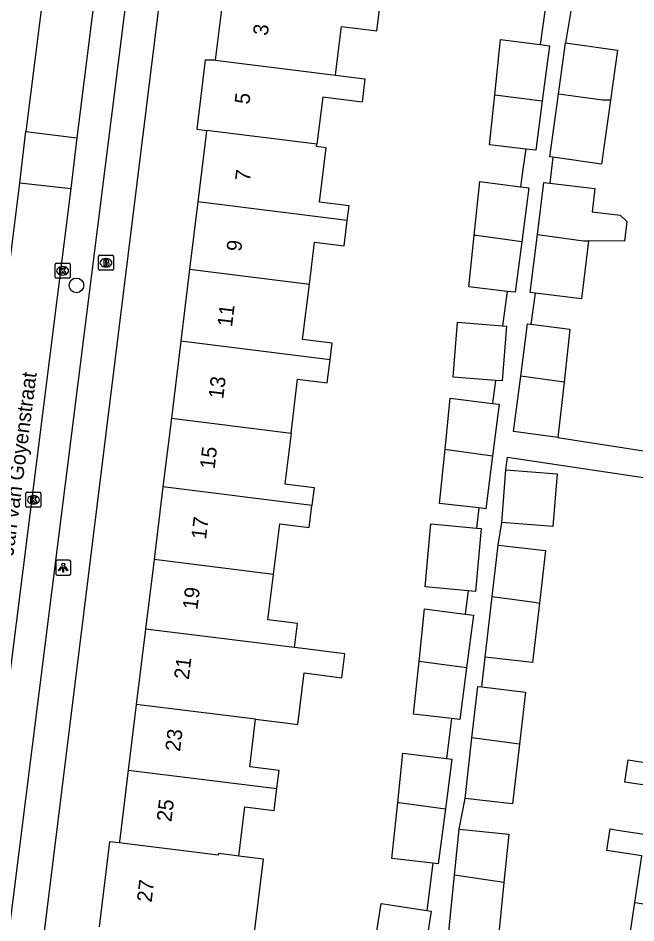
# Model space of a CAD drawing. Extents: x 162172 to 163187, y 382874 to 383684.
# Drawn here: x 162849.7 to 162890.9, y 383178 to 383238.4 of the extents above; entities that cross this region are included whole.
import ezdxf

# ---------------------------------------------------------------- set-up
doc = ezdxf.new("R2010")
doc.units = 0
for name, color, linetype in [('IMGEO_Boom', 7, 'Continuous'), ('IMGEO_Brandkraan', 7, 'Continuous'), ('IMGEO_Kolk', 7, 'Continuous'), ('IMGEO_Lichtpunt', 7, 'Continuous'), ('IMGEO_Openbare_ruimte_label', 7, 'Continuous'), ('IMGEO_Pand', 7, 'Continuous'), ('IMGEO_Pand_nummerreeks', 7, 'Continuous'), ('IMGEO_Rijbaan_lokaal_open', 7, 'Continuous'), ('IMGEO_Voetpad_open', 7, 'Continuous')]:
    doc.layers.add(name, color=color, linetype=linetype)

msp = doc.modelspace()

# ---------------------------------------------------------------- linework, layer by layer
at = {"layer": 'IMGEO_Boom'}
msp.add_circle((162853.57, 383220.576), 0.489, dxfattribs=at)
at = {"layer": 'IMGEO_Brandkraan'}
for p, q in [((162855.041, 383221.656), (162855.041, 383222.508)), ((162855.116, 383222.582), (162855.968, 383222.582)), ((162855.529, 383222.362), (162855.554, 383222.362)), ((162856.042, 383222.508), (162856.042, 383221.656)), ((162855.968, 383221.582), (162855.116, 383221.582)), ((162855.552, 383221.802), (162855.527, 383221.802))]:
    msp.add_line(p, q, dxfattribs=at)
for points in [[(162855.041, 383221.656), (162855.041, 383222.508)], [(162855.116, 383222.582), (162855.968, 383222.582)], [(162855.389, 383222.282), (162855.389, 383221.882), (162855.602, 383221.882)], [(162855.62, 383222.282), (162855.389, 383222.282)], [(162855.568, 383222.201), (162855.514, 383222.201), (162855.514, 383222.125)], [(162856.042, 383222.508), (162856.042, 383221.656)], [(162855.968, 383221.582), (162855.116, 383221.582)], [(162855.514, 383222.125), (162855.567, 383222.125)], [(162855.576, 383222.049), (162855.514, 383222.049), (162855.514, 383221.968)], [(162855.514, 383221.968), (162855.576, 383221.968)]]:
    msp.add_lwpolyline(points, dxfattribs=at)
for centre, radius, start, end in [((162855.118, 383222.506), 0.0765, 91.55205, 178.44795), ((162855.118, 383222.506), 0.0765, 91.55205, 178.44795), ((162855.569, 383222.163), 0.0379, 267.82845, 90.93552), ((162855.624, 383222.137), 0.145, 59.4692, 91.53667), ((162855.649, 383222.184), 0.0922, 285.51372, 58.15012), ((162855.966, 383222.506), 0.0765, 1.55205, 88.44795), ((162855.966, 383222.506), 0.0765, 1.55205, 88.44795), ((162855.118, 383221.658), 0.0765, 181.55205, 268.44795), ((162855.118, 383221.658), 0.0765, 181.55205, 268.44795), ((162855.577, 383222.008), 0.0404, 269.87594, 90.50774), ((162855.608, 383222.133), 0.251, 268.66757, 293.53466), ((162855.654, 383221.992), 0.105, 301.31148, 78.98903), ((162855.966, 383221.658), 0.0765, 271.55205, 358.44795), ((162855.966, 383221.658), 0.0765, 271.55205, 358.44795)]:
    msp.add_arc(centre, radius, start, end, dxfattribs=at)
for centre, major_axis, ratio, start_param, end_param in [((162855.528, 383222.082), (-0.387, 0.002), 0.722429, 4.712389, 7.853982), ((162855.553, 383222.082), (-0.39, 0.002), 0.717154, 1.570796, 4.712389)]:
    msp.add_ellipse(centre, major_axis=major_axis, ratio=ratio, start_param=start_param, end_param=end_param, dxfattribs=at)
at = {"layer": 'IMGEO_Kolk'}
for p, q in [((162852.146, 383221.121), (162852.146, 383221.973)), ((162852.221, 383222.047), (162853.073, 383222.047)), ((162852.634, 383221.827), (162852.659, 383221.827)), ((162853.147, 383221.973), (162853.147, 383221.121)), ((162853.073, 383221.047), (162852.221, 383221.047)), ((162852.657, 383221.267), (162852.632, 383221.267)), ((162850.201, 383205.846), (162850.201, 383206.698)), ((162850.276, 383206.772), (162851.128, 383206.772)), ((162850.689, 383206.552), (162850.714, 383206.552)), ((162851.202, 383206.698), (162851.202, 383205.846)), ((162850.712, 383205.992), (162850.687, 383205.992)), ((162851.128, 383205.772), (162850.276, 383205.772))]:
    msp.add_line(p, q, dxfattribs=at)
for points in [[(162852.146, 383221.121), (162852.146, 383221.973)], [(162852.221, 383222.047), (162853.073, 383222.047)], [(162852.467, 383221.747), (162852.59, 383221.747), (162852.59, 383221.596), (162852.72, 383221.747), (162852.884, 383221.747), (162852.738, 383221.596), (162852.891, 383221.347), (162852.739, 383221.347), (162852.654, 383221.511), (162852.59, 383221.444), (162852.59, 383221.347), (162852.467, 383221.347), (162852.467, 383221.747)], [(162853.147, 383221.973), (162853.147, 383221.121)], [(162853.073, 383221.047), (162852.221, 383221.047)], [(162850.201, 383205.846), (162850.201, 383206.698)], [(162850.276, 383206.772), (162851.128, 383206.772)], [(162850.522, 383206.472), (162850.645, 383206.472), (162850.645, 383206.321), (162850.775, 383206.472), (162850.939, 383206.472), (162850.793, 383206.321), (162850.946, 383206.072), (162850.794, 383206.072), (162850.709, 383206.236), (162850.645, 383206.169), (162850.645, 383206.072), (162850.522, 383206.072), (162850.522, 383206.472)], [(162851.202, 383206.698), (162851.202, 383205.846)], [(162851.128, 383205.772), (162850.276, 383205.772)]]:
    msp.add_lwpolyline(points, dxfattribs=at)
for centre, start, end in [((162852.223, 383221.971), 91.55205, 178.44795), ((162852.223, 383221.971), 91.55205, 178.44795), ((162853.071, 383221.971), 1.55205, 88.44795), ((162853.071, 383221.971), 1.55205, 88.44795), ((162852.223, 383221.123), 181.55205, 268.44795), ((162852.223, 383221.123), 181.55205, 268.44795), ((162853.071, 383221.123), 271.55205, 358.44795), ((162853.071, 383221.123), 271.55205, 358.44795), ((162850.278, 383206.696), 91.55205, 178.44795), ((162850.278, 383206.696), 91.55205, 178.44795), ((162851.126, 383206.696), 1.55205, 88.44795), ((162851.126, 383206.696), 1.55205, 88.44795), ((162850.278, 383205.848), 181.55205, 268.44795), ((162850.278, 383205.848), 181.55205, 268.44795), ((162851.126, 383205.848), 271.55205, 358.44795), ((162851.126, 383205.848), 271.55205, 358.44795)]:
    msp.add_arc(centre, 0.0765, start, end, dxfattribs=at)
for centre, major_axis, ratio, start_param, end_param in [((162852.633, 383221.547), (-0.387, 0.002), 0.722429, 4.712389, 7.853982), ((162852.658, 383221.547), (-0.39, 0.002), 0.717154, 1.570796, 4.712389), ((162850.688, 383206.272), (-0.387, 0.002), 0.722429, 4.712389, 7.853982), ((162850.713, 383206.272), (-0.39, 0.002), 0.717154, 1.570796, 4.712389)]:
    msp.add_ellipse(centre, major_axis=major_axis, ratio=ratio, start_param=start_param, end_param=end_param, dxfattribs=at)
at = {"layer": 'IMGEO_Lichtpunt'}
for p, q in [((162853.09, 383202.243), (162852.282, 383202.243)), ((162853.09, 383202.243), (162852.282, 383202.243)), ((162852.188, 383202.148), (162852.188, 383201.341)), ((162852.188, 383202.148), (162852.188, 383201.341)), ((162853.184, 383201.341), (162853.184, 383202.148)), ((162853.184, 383201.341), (162853.184, 383202.148)), ((162852.282, 383201.247), (162853.09, 383201.247)), ((162852.282, 383201.247), (162853.09, 383201.247))]:
    msp.add_line(p, q, dxfattribs=at)
for points in [[(162852.562, 383201.812), (162852.601, 383201.784), (162852.413, 383201.522), (162852.375, 383201.549), (162852.562, 383201.812)], [(162852.664, 383201.764), (162852.711, 383201.764), (162852.711, 383201.442), (162852.664, 383201.442), (162852.664, 383201.764)], [(162852.774, 383201.784), (162852.812, 383201.811), (162852.999, 383201.549), (162852.96, 383201.521), (162852.774, 383201.784)]]:
    msp.add_lwpolyline(points, dxfattribs=at)
msp.add_circle((162852.687, 383201.946), 0.0994, dxfattribs=at)
for centre, start, end in [((162852.282, 383202.148), 90, 180), ((162852.282, 383202.148), 90, 180), ((162853.09, 383202.148), 0, 90), ((162853.09, 383202.148), 0, 90), ((162852.282, 383201.341), 180, 270), ((162852.282, 383201.341), 180, 270), ((162853.09, 383201.341), 270, 0), ((162853.09, 383201.341), 270, 360)]:
    msp.add_arc(centre, 0.0946, start, end, dxfattribs=at)
at = {"layer": 'IMGEO_Pand'}
for points in [[(162863.404, 383240.244), (162862.835, 383235.595)], [(162870.858, 383234.601), (162870.995, 383235.71), (162871.15, 383236.962), (162871.259, 383237.846), (162873.625, 383237.553), (162873.798, 383238.956)], [(162881.49, 383233.283), (162881.87, 383236.978), (162884.524, 383236.643)], [(162884.524, 383236.643), (162885.138, 383236.566), (162884.662, 383232.89)], [(162885.748, 383233.332), (162886.227, 383236.746)], [(162886.227, 383236.746), (162889.684, 383236.261), (162889.216, 383232.93)], [(162862.835, 383235.595), (162862.171, 383235.603), (162861.604, 383230.987), (162862.258, 383230.906)], [(162862.835, 383235.595), (162870.858, 383234.601)], [(162870.858, 383234.601), (162872.825, 383234.357), (162872.632, 383232.804), (162870.011, 383233.128), (162869.624, 383229.993)], [(162883.559, 383229.671), (162881.147, 383229.954), (162881.49, 383233.283)], [(162881.49, 383233.283), (162884.662, 383232.89)], [(162885.362, 383229.123), (162885.161, 383229.151), (162885.748, 383233.332)], [(162889.216, 383232.93), (162888.687, 383232.934), (162885.748, 383233.332)], [(162884.662, 383232.89), (162884.236, 383229.591), (162883.559, 383229.671)], [(162889.216, 383232.93), (162888.618, 383228.666), (162885.362, 383229.123)], [(162862.258, 383230.906), (162862.209, 383230.502), (162861.675, 383226.144)], [(162869.624, 383229.993), (162862.258, 383230.906)], [(162871.644, 383224.908), (162871.764, 383225.875), (162869.797, 383226.119), (162870.247, 383229.754), (162869.604, 383229.834), (162869.624, 383229.993)], [(162880.128, 383223.911), (162880.497, 383227.499), (162883.222, 383227.156)], [(162883.222, 383227.156), (162883.765, 383227.088), (162883.299, 383223.483)], [(162884.345, 383223.963), (162884.776, 383227.44), (162885.18, 383227.391)], [(162885.18, 383227.391), (162888.179, 383227.032), (162887.991, 383225.488), (162889.871, 383225.263), (162890.316, 383224.827), (162890.157, 383223.524), (162887.755, 383223.545)], [(162861.675, 383226.144), (162861.124, 383221.656)], [(162871.644, 383224.908), (162861.675, 383226.144)], [(162869.123, 383220.665), (162869.468, 383223.456), (162871.435, 383223.213), (162871.644, 383224.908)], [(162884.187, 383220.053), (162883.865, 383220.093), (162884.345, 383223.963)], [(162884.345, 383223.963), (162887.413, 383223.548), (162887.755, 383223.545)], [(162882.316, 383220.176), (162879.774, 383220.476), (162880.128, 383223.911)], [(162883.299, 383223.483), (162880.27, 383223.897), (162880.128, 383223.911)], [(162883.299, 383223.483), (162882.863, 383220.112), (162882.316, 383220.176)], [(162887.755, 383223.545), (162887.284, 383219.67), (162884.187, 383220.053)], [(162861.124, 383221.656), (162860.535, 383216.853)], [(162861.124, 383221.656), (162869.123, 383220.665)], [(162870.496, 383215.619), (162870.633, 383216.731), (162868.666, 383216.974), (162869.123, 383220.665)], [(162881.545, 383214.236), (162878.713, 383214.46), (162879.003, 383218.118), (162882.018, 383217.879)], [(162883.229, 383214.514), (162883.683, 383218.016), (162883.903, 383217.988)], [(162883.903, 383217.988), (162886.502, 383217.654), (162886.133, 383214.121)], [(162882.018, 383217.879), (162882.279, 383217.858), (162881.99, 383214.201), (162881.545, 383214.236)], [(162860.535, 383216.853), (162859.905, 383211.713)], [(162870.496, 383215.619), (162860.535, 383216.853)], [(162867.893, 383210.724), (162868.337, 383214.312), (162870.304, 383214.069), (162870.496, 383215.619)], [(162885.702, 383210.437), (162882.75, 383210.816), (162883.229, 383214.514)], [(162886.133, 383214.121), (162883.229, 383214.514)], [(162886.133, 383214.121), (162885.702, 383210.437)], [(162878.175, 383209.64), (162878.527, 383213.058), (162881.346, 383212.703)], [(162881.346, 383212.703), (162881.795, 383212.646), (162881.35, 383209.211)], [(162859.905, 383211.713), (162859.343, 383207.131)], [(162859.905, 383211.713), (162867.893, 383210.724)], [(162867.893, 383210.724), (162867.474, 383207.337), (162869.441, 383207.094), (162869.293, 383205.898)], [(162880.44, 383205.724), (162877.804, 383206.034), (162878.175, 383209.64)], [(162878.175, 383209.64), (162878.326, 383209.623), (162881.35, 383209.211)], [(162881.35, 383209.211), (162880.893, 383205.671), (162880.44, 383205.724)], [(162881.962, 383204.746), (162882.235, 383208.268)], [(162882.235, 383208.268), (162885.653, 383208.004), (162885.381, 383204.481), (162881.962, 383204.746)], [(162859.343, 383207.131), (162858.749, 383202.282)], [(162869.293, 383205.898), (162859.343, 383207.131)], [(162866.726, 383201.294), (162867.145, 383204.675), (162869.112, 383204.432), (162869.293, 383205.898)], [(162879.723, 383200.204), (162876.852, 383200.463), (162877.23, 383204.66), (162880.266, 383204.388)], [(162880.266, 383204.388), (162880.584, 383204.359), (162880.206, 383200.161), (162879.723, 383200.204)], [(162881.317, 383199.813), (162881.711, 383203.241)], [(162881.711, 383203.241), (162884.882, 383202.877), (162884.479, 383199.376)], [(162858.749, 383202.282), (162858.181, 383197.648)], [(162866.726, 383201.294), (162858.749, 383202.282)], [(162868.12, 383196.417), (162868.319, 383198.026), (162866.352, 383198.269), (162866.726, 383201.294)], [(162880.852, 383195.776), (162881.317, 383199.813)], [(162881.317, 383199.813), (162884.139, 383199.431), (162884.479, 383199.376)], [(162884.479, 383199.376), (162884.023, 383195.411), (162880.852, 383195.776)], [(162876.442, 383195.483), (162876.803, 383198.993), (162879.521, 383198.65)], [(162879.521, 383198.65), (162880.071, 383198.581), (162879.614, 383195.051)], [(162858.181, 383197.648), (162857.564, 383192.616)], [(162868.12, 383196.417), (162858.181, 383197.648)], [(162865.531, 383191.629), (162867.5, 383191.386), (162868.351, 383191.28), (162868.774, 383194.716), (162871.292, 383194.404), (162871.489, 383196), (162868.12, 383196.417)], [(162878.615, 383191.671), (162876.08, 383191.969), (162876.442, 383195.483)], [(162879.614, 383195.051), (162876.442, 383195.483)], [(162879.614, 383195.051), (162879.169, 383191.606), (162878.615, 383191.671)], [(162879.974, 383190.395), (162880.367, 383193.811), (162880.622, 383193.782)], [(162880.622, 383193.782), (162883.538, 383193.446), (162883.138, 383189.966)], [(162857.564, 383192.616), (162857.027, 383188.238)], [(162865.531, 383191.629), (162857.564, 383192.616)], [(162866.956, 383187.008), (162867.105, 383188.212), (162865.138, 383188.455), (162865.531, 383191.629)], [(162879.508, 383186.345), (162879.974, 383190.395)], [(162883.138, 383189.966), (162879.974, 383190.395)], [(162883.138, 383189.966), (162882.679, 383185.98), (162879.508, 383186.345)], [(162875.017, 383186.08), (162875.355, 383189.368), (162878.268, 383189.002)], [(162878.268, 383189.002), (162878.624, 383188.957), (162878.196, 383185.65)], [(162892.078, 383183.877), (162892.559, 383187.066), (162890.179, 383187.425), (162890.403, 383188.913), (162892.784, 383188.554)], [(162857.027, 383188.238), (162856.462, 383183.631), (162856.431, 383183.382)], [(162857.027, 383188.238), (162866.956, 383187.008)], [(162864.402, 383182.503), (162864.809, 383185.793), (162866.776, 383185.55), (162866.956, 383187.008)], [(162877.362, 383182.024), (162874.633, 383182.345), (162875.017, 383186.08)], [(162875.017, 383186.08), (162875.119, 383186.069), (162878.196, 383185.65)], [(162878.196, 383185.65), (162877.721, 383181.982), (162877.362, 383182.024)], [(162878.802, 383181.227), (162879.112, 383184.295)], [(162879.112, 383184.295), (162882.432, 383183.96), (162882.106, 383180.729)], [(162890.848, 383179.411), (162891.317, 383182.523), (162888.982, 383182.875), (162889.199, 383184.311), (162889.698, 383184.236), (162892.078, 383183.877)], [(162856.431, 383183.382), (162855.777, 383183.463), (162855.088, 383177.781)], [(162864.402, 383182.503), (162863.953, 383182.559), (162863.053, 383182.67), (162863.04, 383182.564), (162856.431, 383183.382)], [(162862.337, 383176.882), (162865.351, 383176.508), (162866.067, 383182.297), (162864.402, 383182.503)], [(162878.378, 383177.023), (162878.802, 383181.227)], [(162882.106, 383180.729), (162878.802, 383181.227)], [(162882.106, 383180.729), (162881.698, 383176.688), (162878.378, 383177.023)], [(162873.317, 383175.52), (162873.916, 383179.344), (162876.952, 383178.868)], [(162890.614, 383174.338), (162890.103, 383174.477), (162887.902, 383174.809), (162888.153, 383176.475), (162890.354, 383176.143), (162890.848, 383179.411)], [(162890.848, 383179.411), (162899.019, 383178.179)], [(162876.952, 383178.868), (162877.252, 383178.821), (162876.67, 383175.104)]]:
    msp.add_lwpolyline(points, dxfattribs=at)
at = {"layer": 'IMGEO_Rijbaan_lokaal_open'}
for points in [[(162854.699, 383266.635), (162850.197, 383230.839)], [(162858.101, 383266.173), (162853.597, 383230.421)], [(162849.781, 383227.424), (162850.197, 383230.839)], [(162850.197, 383230.839), (162853.597, 383230.421)], [(162853.597, 383230.421), (162853.195, 383227.037)], [(162843.862, 383180.235), (162849.781, 383227.424)], [(162853.195, 383227.037), (162847.239, 383179.833)], [(162849.781, 383227.424), (162853.195, 383227.037)]]:
    msp.add_lwpolyline(points, dxfattribs=at)
at = {"layer": 'IMGEO_Voetpad_open'}
for points in [[(162857.653, 383245.721), (162848.391, 383172.323), (162847.362, 383166.12), (162843.826, 383149.725)], [(162850.805, 383172.442), (162859.396, 383241.785), (162859.74, 383244.698)], [(162884.831, 383238.859), (162884.524, 383236.643)], [(162886.585, 383239.016), (162886.227, 383236.746)], [(162883.559, 383229.671), (162883.394, 383228.481), (162883.222, 383227.156)], [(162885.362, 383229.123), (162885.18, 383227.391)], [(162882.316, 383220.176), (162882.018, 383217.879)], [(162884.187, 383220.053), (162883.903, 383217.988)], [(162881.545, 383214.236), (162881.346, 383212.703)], [(162885.702, 383210.437), (162895.845, 383208.849)], [(162882.235, 383208.268), (162882.345, 383209.124), (162895.585, 383207.129)], [(162880.44, 383205.724), (162880.266, 383204.388)], [(162881.711, 383203.241), (162881.962, 383204.746)], [(162879.723, 383200.204), (162879.521, 383198.65)], [(162880.622, 383193.782), (162880.852, 383195.776)], [(162878.615, 383191.671), (162878.268, 383189.002)], [(162879.112, 383184.295), (162879.508, 383186.345)], [(162877.362, 383182.024), (162876.952, 383178.868)]]:
    msp.add_lwpolyline(points, dxfattribs=at)

# ---------------------------------------------------------------- texts
at = {"layer": 'IMGEO_Openbare_ruimte_label'}
msp.add_text('Jan van Goyenstraat', height=1, rotation=82.70444, dxfattribs=at).set_placement((162849.356, 383202.487))
at = {"layer": 'IMGEO_Pand_nummerreeks'}
for s, rotation, p in [('3', 83.01585, (162866.336, 383237.204)), ('5', 82.98721, (162865.109, 383232.622)), ('7', 83.01013, (162865.144, 383227.486)), ('9', 83.00968, (162864.568, 383222.799)), ('11', 83.00968, (162863.953, 383217.768)), ('13', 83.00968, (162863.364, 383212.967)), ('15', 83.00968, (162862.789, 383208.28)), ('17', 83.00968, (162862.215, 383203.593)), ('19', 83.00968, (162861.64, 383198.906)), ('21', 83.01013, (162861.067, 383194.241)), ('23', 83.00968, (162860.479, 383189.442)), ('25', 83.01013, (162859.905, 383184.755)), ('27', 83.08461, (162858.586, 383179.383))]:
    msp.add_text(s, height=1, rotation=rotation, dxfattribs=at).set_placement(p)

doc.saveas('drawing.dxf')
